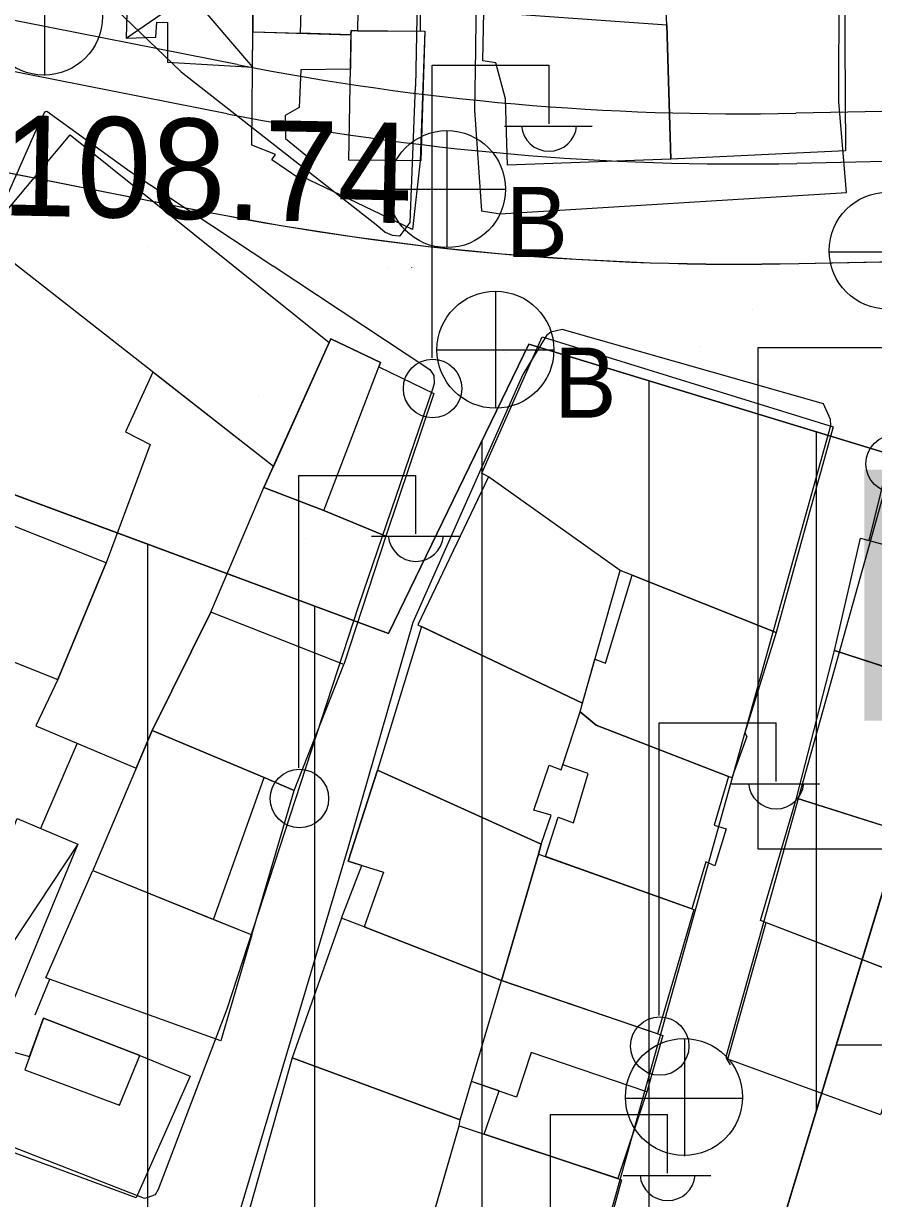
# Model space of a CAD drawing. Extents: x 417997 to 421451, y 4451742 to 4455216.
# Drawn here: x 419238 to 419288.8, y 4452992.2 to 4453062.5 of the extents above; entities that cross this region are included whole.
import ezdxf

# ---------------------------------------------------------------- set-up
doc = ezdxf.new("R2010")
doc.units = 0
for name, color, linetype in [('ADA', 7, 'Continuous'), ('ADAKENARI', 7, 'Continuous'), ('B_Imalat', 7, 'Continuous'), ('B_Mesken', 7, 'Continuous'), ('B_Sundurma', 7, 'Continuous'), ('B_Teras', 7, 'Continuous'), ('Default', 7, 'Continuous'), ('KALDIRIM', 7, 'Continuous'), ('LJ_SEMBOL', 7, 'Continuous'), ('PL_AYA_PARK_DINLENME', 7, 'Continuous'), ('PL_K_PAZAR_ALANI', 7, 'Continuous'), ('PL_KON_MEV_350', 7, 'Continuous'), ('S_Elektrik_Diregi', 7, 'Continuous'), ('S_Rogar_Kapagi', 7, 'Continuous'), ('S_Rogar_Kapagi_Buski', 7, 'Continuous'), ('Sinir_Duvar_tek_tarafa_ait', 7, 'Continuous'), ('TR_ORTAYOGUNKONUT', 7, 'Continuous'), ('TR_PARKALANI', 7, 'Continuous'), ('TR_PAZARLAMAAL', 7, 'Continuous'), ('Y_Yol_Kotu', 7, 'Continuous'), ('Yol_Sose', 7, 'Continuous')]:
    doc.layers.add(name, color=color, linetype=linetype)

# ---------------------------------------------------------------- blocks, each defined once
blk = doc.blocks.new('POINT_DISPLAY')
at = {"layer": 'Default'}
blk.add_line((0, 0), (0, 0), dxfattribs=at)

msp = doc.modelspace()

# ---------------------------------------------------------------- linework, layer by layer
at = {"layer": 'ADA'}
for p, q in [((419259.796, 4453026.004), (419268.199, 4453043.302)), ((419259.796, 4453026.004), (419268.199, 4453043.302)), ((419268.199, 4453043.302), (419296.653, 4453034.642)), ((419268.199, 4453043.302), (419296.653, 4453034.642)), ((419229.153, 4453037.371), (419259.796, 4453026.004)), ((419229.153, 4453037.371), (419259.796, 4453026.004)), ((419293.317, 4453023.624), (419257.841, 4452906.471)), ((419293.317, 4453023.624), (419257.841, 4452906.471))]:
    msp.add_line(p, q, dxfattribs=at)
at = {"layer": 'ADAKENARI'}
for p, q in [((419235.442, 4453053.881), (419248.992, 4453051.209)), ((419235.442, 4453053.881), (419248.992, 4453051.209)), ((419284.341, 4453048.127), (419300.841, 4453048.471)), ((419284.341, 4453048.127), (419300.841, 4453048.471))]:
    msp.add_line(p, q, dxfattribs=at)
msp.add_arc((419280.912, 4453213.092), 165, 258.84551, 271.19107, dxfattribs=at)
msp.add_arc((419280.912, 4453213.092), 165, 258.84551, 271.19107, dxfattribs=at)
at = {"layer": 'B_Imalat'}
for points in [[(419250.504, 4453048.012), (419256.255, 4453043.401), (419252.907, 4453035.988), (419237.388, 4453048.152), (419237.38, 4453048.158), (419235.532, 4453049.606), (419240.744, 4453055.836), (419250.494, 4453048.019)], [(419245.696, 4453041.639), (419244.063, 4453038.068), (419245.542, 4453037.299), (419242.898, 4453030.225), (419240.024, 4453023.258), (419238.708, 4453020.47), (419244.702, 4453017.942), (419245.656, 4453020.193), (419249.177, 4453027.285), (419252.344, 4453034.741), (419252.907, 4453035.988), (419245.696, 4453041.639)]]:
    msp.add_lwpolyline(points, close=True, dxfattribs=at)
at = {"layer": 'B_Mesken'}
for points in [[(419261.682, 4453070.68), (419259.259, 4453070.786), (419255.514, 4453070.952), (419251.624, 4453071.228), (419251.63, 4453070.575), (419251.558, 4453067.699), (419252.95, 4453067.688), (419252.915, 4453065.432), (419251.698, 4453065.416), (419251.671, 4453061.999), (419251.671, 4453061.999), (419254.53, 4453061.911), (419257.552, 4453061.819), (419257.557, 4453062.066), (419257.949, 4453062.062), (419261.71, 4453062.029)], [(419276.682, 4453054.372), (419276.442, 4453062.421), (419276.245, 4453066.258), (419277.849, 4453066.352), (419277.888, 4453068.24), (419287.046, 4453067.895), (419287.132, 4453054.883)], [(419266.923, 4453054.024), (419266.792, 4453057.979), (419266.224, 4453060.144), (419265.431, 4453060.254), (419265.494, 4453063.195), (419276.442, 4453062.421), (419276.682, 4453054.372)], [(419261.686, 4453054.278), (419261.241, 4453050.166), (419254.562, 4453053.36), (419254.443, 4453053.213), (419252.817, 4453054.331), (419253.039, 4453054.65), (419251.614, 4453055.208), (419251.671, 4453061.999), (419257.552, 4453061.819), (419257.557, 4453062.066), (419261.973, 4453062.026)], [(419255.922, 4453033.361), (419252.344, 4453034.741), (419256.356, 4453043.625), (419259.309, 4453042.211), (419259.21, 4453041.952), (419262.509, 4453040.363), (419259.628, 4453031.825)], [(419265.784, 4453035.37), (419265.384, 4453035.6), (419268.991, 4453043.741), (419286.393, 4453038.365), (419282.981, 4453026.053), (419274.374, 4453029.487), (419273.649, 4453029.776)], [(419296.52, 4453034.875), (419295.34, 4453029.731), (419293.672, 4453022.645), (419286.476, 4453024.991), (419288.035, 4453031.71), (419288.551, 4453031.57), (419289.9, 4453037.074)], [(419261.545, 4453026.523), (419271.405, 4453021.827), (419273.649, 4453029.776), (419265.784, 4453035.37)], [(419228.307, 4453027.919), (419240.024, 4453023.258), (419242.898, 4453030.225), (419231.163, 4453034.887)], [(419259.628, 4453031.825), (419257.115, 4453024.156), (419249.177, 4453027.285), (419252.344, 4453034.741), (419255.922, 4453033.361)], [(419272.148, 4453024.459), (419272.771, 4453024.233), (419274.374, 4453029.487), (419282.981, 4453026.053), (419281.107, 4453020.06), (419281.228, 4453019.835), (419280.336, 4453017.376), (419272.221, 4453020.509), (419271.253, 4453021.308), (419271.405, 4453021.827)], [(419254.155, 4453016.601), (419257.115, 4453024.156), (419249.177, 4453027.285), (419245.656, 4453020.193), (419252.356, 4453017.393)], [(419261.772, 4453026.414), (419259.145, 4453017.824), (419268.937, 4453013.406), (419269.531, 4453015.137), (419268.493, 4453015.434), (419269.403, 4453018.118), (419270.129, 4453017.84), (419271.253, 4453021.308), (419271.405, 4453021.827)], [(419286.476, 4453024.991), (419296.285, 4453021.792), (419293.883, 4453013.071), (419284.206, 4453016.157)], [(419280.137, 4453017.453), (419279.276, 4453014.536), (419280.005, 4453014.309), (419279.32, 4453012.103), (419278.782, 4453012.347), (419277.934, 4453009.532), (419269.183, 4453012.653), (419269.955, 4453015.015), (419270.857, 4453014.683), (419271.735, 4453017.618), (419270.23, 4453018.149), (419271.253, 4453021.308), (419272.221, 4453020.509)], [(419251.613, 4453007.966), (419254.155, 4453016.601), (419252.356, 4453017.393), (419245.656, 4453020.193), (419242.111, 4453011.828), (419249.331, 4453008.894)], [(419258.35, 4453008.462), (419256.979, 4453008.969), (419258.208, 4453012.125), (419257.389, 4453012.385), (419259.145, 4453017.824), (419268.937, 4453013.406), (419268.761, 4453012.804), (419266.551, 4453005.235)], [(419292.132, 4453013.629), (419291.301, 4453010.712), (419293.239, 4453009.968), (419291.745, 4453005.111), (419282.055, 4453008.834), (419284.206, 4453016.157)], [(419268.761, 4453012.804), (419278.06, 4453009.487), (419275.884, 4453002.053), (419266.551, 4453005.235)], [(419242.111, 4453011.828), (419251.613, 4453007.966), (419249.765, 4453001.636), (419239.306, 4453005.396)], [(419256.979, 4453008.969), (419254.036, 4453000.626), (419264.088, 4452996.907), (419264.764, 4452999.208), (419266.551, 4453005.235), (419258.35, 4453008.462)], [(419291.745, 4453005.111), (419289.225, 4452997.207), (419280.094, 4453000.53), (419282.394, 4453008.703)], [(419265.519, 4452996.058), (419266.413, 4452998.633), (419264.764, 4452999.208), (419266.551, 4453005.235), (419276.207, 4453001.943), (419275.243, 4452998.583), (419273.51, 4452993.396)], [(419244.921, 4453000.762), (419247.925, 4452999.523), (419244.698, 4452992.235), (419235.002, 4452995.813), (419237.183, 4453001.015), (419238.328, 4453000.693), (419239.15, 4453002.989)], [(419264.022, 4452996.557), (419264.088, 4452996.907), (419254.036, 4453000.626), (419251.092, 4452990.223), (419261.217, 4452986.822)], [(419261.081, 4452986.349), (419264.022, 4452996.557), (419273.738, 4452993.32), (419270.987, 4452983.198)]]:
    msp.add_lwpolyline(points, close=True, dxfattribs=at)
at = {"layer": 'B_Sundurma'}
for p, q in [((419244.282, 4453068.514), (419251.653, 4453059.874)), ((419244.112, 4453061.625), (419252.95, 4453067.688)), ((419241.208, 4453013.399), (419233.893, 4453002.405))]:
    msp.add_line(p, q, dxfattribs=at)
for points in [[(419244.282, 4453068.514), (419244.112, 4453061.625), (419245.885, 4453061.676), (419245.942, 4453062.574), (419246.568, 4453062.553), (419246.572, 4453060.183), (419251.653, 4453059.874), (419251.671, 4453061.999), (419251.698, 4453065.416), (419252.915, 4453065.432), (419252.95, 4453067.688), (419251.558, 4453067.699)], [(419233.462, 4453004.509), (419237.573, 4453014.939), (419241.208, 4453013.399), (419236.256, 4453001.472), (419233.893, 4453002.405), (419234.54, 4453004.044)]]:
    msp.add_lwpolyline(points, close=True, dxfattribs=at)
at = {"layer": 'B_Teras'}
for points in [[(419254.53, 4453061.911), (419254.609, 4453064.644), (419257.985, 4453064.41), (419257.949, 4453062.062), (419257.557, 4453062.066), (419257.552, 4453061.819)], [(419254.443, 4453053.213), (419252.817, 4453054.331), (419253.039, 4453054.65), (419251.614, 4453055.208), (419251.671, 4453061.999), (419257.552, 4453061.819), (419257.518, 4453059.753), (419254.55, 4453059.73), (419254.445, 4453057.477), (419253.615, 4453056.987), (419253.635, 4453055.605), (419255.292, 4453054.256)], [(419257.427, 4453054.317), (419257.557, 4453062.066), (419261.973, 4453062.026), (419261.739, 4453054.277)], [(419255.922, 4453033.361), (419259.309, 4453042.211), (419256.356, 4453043.625), (419252.344, 4453034.741)], [(419286.483, 4453024.989), (419288.035, 4453031.71), (419295.34, 4453029.731), (419293.672, 4453022.645)], [(419249.331, 4453008.894), (419252.356, 4453017.393), (419245.656, 4453020.193), (419242.111, 4453011.828)], [(419259.145, 4453017.824), (419257.389, 4453012.385), (419259.49, 4453011.718), (419258.35, 4453008.462), (419266.551, 4453005.235), (419268.761, 4453012.804), (419268.937, 4453013.406)], [(419264.764, 4452999.208), (419266.551, 4453005.235), (419276.207, 4453001.943), (419275.243, 4452998.583), (419268.338, 4453000.934), (419267.463, 4452998.267)], [(419239.15, 4453002.989), (419238.044, 4452999.899), (419243.71, 4452997.785), (419244.921, 4453000.762)]]:
    msp.add_lwpolyline(points, close=True, dxfattribs=at)
at = {"layer": 'KALDIRIM'}
for p, q in [((419250.733, 4453060.039), (419213.158, 4453067.448)), ((419250.733, 4453060.039), (419213.158, 4453067.448)), ((419250.152, 4453057.095), (419205.501, 4453065.9)), ((419250.152, 4453057.095), (419205.501, 4453065.9)), ((419305.35, 4453057.566), (419284.154, 4453057.126)), ((419305.35, 4453057.566), (419284.154, 4453057.126)), ((419305.412, 4453054.567), (419284.217, 4453054.126)), ((419305.412, 4453054.567), (419284.217, 4453054.126))]:
    msp.add_line(p, q, dxfattribs=at)
for radius in [156, 156, 159, 159]:
    msp.add_arc((419280.912, 4453213.092), radius, 258.84551, 271.19107, dxfattribs=at)
at = {"layer": 'LJ_SEMBOL'}
msp.add_line((419281.913, 4453013.101), (419281.913, 4453013.101), dxfattribs=at)
msp.add_line((419281.913, 4453013.101), (419281.913, 4453013.101), dxfattribs=at)
msp.add_lwpolyline([(419281.913, 4453043.101), (419331.913, 4453043.101), (419331.913, 4453013.101), (419281.913, 4453013.101), (419281.913, 4453043.101), (419331.913, 4453043.101)], dxfattribs=at)
msp.add_lwpolyline([(419281.913, 4453043.101), (419331.913, 4453043.101), (419331.913, 4453013.101), (419281.913, 4453013.101), (419281.913, 4453043.101), (419331.913, 4453043.101)], dxfattribs=at)
at = {"layer": 'PL_AYA_PARK_DINLENME'}
msp.add_lwpolyline([(419296.653, 4453034.642), (419268.199, 4453043.302), (419259.796, 4453026.004), (419229.153, 4453037.371), (419235.442, 4453053.881), (419248.992, 4453051.209), (419253.363, 4453050.408), (419257.754, 4453049.725), (419262.162, 4453049.161), (419266.583, 4453048.715), (419271.015, 4453048.389), (419275.454, 4453048.182), (419279.898, 4453048.095), (419284.341, 4453048.127), (419300.841, 4453048.471)], close=True, dxfattribs=at)
msp.add_lwpolyline([(419296.653, 4453034.642), (419268.199, 4453043.302), (419259.796, 4453026.004), (419229.153, 4453037.371), (419235.442, 4453053.881), (419248.992, 4453051.209), (419253.363, 4453050.408), (419257.754, 4453049.725), (419262.162, 4453049.161), (419266.583, 4453048.715), (419271.015, 4453048.389), (419275.454, 4453048.182), (419279.898, 4453048.095), (419284.341, 4453048.127), (419300.841, 4453048.471)], close=True, dxfattribs=at)
at = {"layer": 'PL_K_PAZAR_ALANI'}
msp.add_lwpolyline([(419257.841, 4452906.471), (419293.317, 4453023.624), (419325.562, 4453006.946), (419331.265, 4452969.872), (419311.592, 4452881.387)], close=True, dxfattribs=at)
msp.add_lwpolyline([(419257.841, 4452906.471), (419293.317, 4453023.624), (419325.562, 4453006.946), (419331.265, 4452969.872), (419311.592, 4452881.387)], close=True, dxfattribs=at)
at = {"layer": 'PL_KON_MEV_350'}
msp.add_lwpolyline([(419135.391, 4452787.233), (419139.641, 4452947.996), (419166.334, 4452946.426), (419187.355, 4453014.338), (419163.538, 4453023.756), (419163.539, 4453023.756), (419189.133, 4453054.097), (419205.392, 4453059.806), (419235.442, 4453053.881), (419229.153, 4453037.371), (419259.796, 4453026.004), (419268.199, 4453043.302), (419296.653, 4453034.642), (419293.317, 4453023.624), (419257.841, 4452906.471), (419231.013, 4452817.876)], dxfattribs=at)
at = {"layer": 'S_Elektrik_Diregi'}
for p, q in [((419262.399, 4453042.495), (419262.399, 4453059.995)), ((419262.399, 4453059.995), (419269.399, 4453059.995)), ((419269.399, 4453056.495), (419269.399, 4453059.995)), ((419266.739, 4453056.355), (419271.989, 4453056.355)), ((419254.43, 4453017.961), (419254.43, 4453035.461)), ((419254.43, 4453035.461), (419261.43, 4453035.461)), ((419261.43, 4453031.961), (419261.43, 4453035.461)), ((419258.77, 4453031.821), (419264.02, 4453031.821)), ((419275.984, 4453003.156), (419275.984, 4453020.656)), ((419275.984, 4453020.656), (419282.984, 4453020.656)), ((419282.984, 4453017.156), (419282.984, 4453020.656)), ((419280.324, 4453017.016), (419285.574, 4453017.016)), ((419269.495, 4452979.72), (419269.495, 4452997.22)), ((419269.495, 4452997.22), (419276.495, 4452997.22)), ((419276.495, 4452993.72), (419276.495, 4452997.22)), ((419273.835, 4452993.58), (419279.085, 4452993.58))]:
    msp.add_line(p, q, dxfattribs=at)
for centre in [(419262.435, 4453040.66), (419290.105, 4453036.158), (419254.466, 4453016.126), (419276.02, 4453001.321)]:
    msp.add_circle(centre, 1.75, dxfattribs=at)
for centre in [(419269.4, 4453056.508), (419261.431, 4453031.974), (419282.985, 4453017.169), (419276.495, 4452993.733)]:
    msp.add_arc(centre, 1.658, 184.83843, 355.14641, dxfattribs=at)
at = {"layer": 'S_Rogar_Kapagi'}
for p, q in [((419239.235, 4453059.374), (419239.235, 4453066.374)), ((419286.145, 4453048.84), (419293.145, 4453048.84)), ((419277.525, 4452994.743), (419277.525, 4453001.743)), ((419273.955, 4452998.208), (419280.955, 4452998.208))]:
    msp.add_line(p, q, dxfattribs=at)
for centre in [(419239.182, 4453062.903), (419289.662, 4453048.903), (419277.471, 4452998.272)]:
    msp.add_circle(centre, 3.5, dxfattribs=at)
at = {"layer": 'S_Rogar_Kapagi_Buski'}
for p, q in [((419263.294, 4453056.085), (419263.294, 4453049.085)), ((419259.794, 4453052.585), (419266.794, 4453052.585)), ((419266.194, 4453046.475), (419266.194, 4453039.475)), ((419262.694, 4453042.975), (419269.694, 4453042.975))]:
    msp.add_line(p, q, dxfattribs=at)
for centre in [(419263.294, 4453052.585), (419266.194, 4453042.975)]:
    msp.add_circle(centre, 3.5, dxfattribs=at)
at = {"layer": 'Sinir_Duvar_tek_tarafa_ait'}
for points in [[(419241.167, 4453019.433), (419238.977, 4453014.344)], [(419238.653, 4453003.181), (419239.532, 4453005.315)]]:
    msp.add_lwpolyline(points, dxfattribs=at)
at = {"layer": 'TR_ORTAYOGUNKONUT'}
for p, q in [((419275.391, 4452964.426), (419275.391, 4453041.113)), ((419275.391, 4452964.426), (419275.391, 4453041.113)), ((419265.391, 4452931.402), (419265.391, 4453037.521)), ((419265.391, 4452931.402), (419265.391, 4453037.521)), ((419285.391, 4452997.449), (419285.391, 4453038.07)), ((419285.391, 4452997.449), (419285.391, 4453038.07)), ((419245.391, 4452865.356), (419245.391, 4453031.348)), ((419245.391, 4452865.356), (419245.391, 4453031.348)), ((419255.391, 4452898.379), (419255.391, 4453027.638)), ((419255.391, 4452898.379), (419255.391, 4453027.638))]:
    msp.add_line(p, q, dxfattribs=at)
at = {"layer": 'TR_PAZARLAMAAL'}
msp.add_line((419286.583, 4453001.387), (419326.417, 4453001.387), dxfattribs=at)
msp.add_line((419286.583, 4453001.387), (419326.417, 4453001.387), dxfattribs=at)
at = {"layer": 'Yol_Sose'}
for points in [[(419286.732, 4453057.803), (419286.759, 4453064.735), (419286.484, 4453082.183), (419286.761, 4453095.016), (419286.963, 4453112.942), (419286.979, 4453113.15), (419287.035, 4453113.712), (419287.044, 4453113.824), (419287.009, 4453114.008), (419286.963, 4453114.046), (419286.863, 4453114.115), (419266.333, 4453115.304), (419266.143, 4453115.282), (419266.099, 4453115.257), (419266.032, 4453115.206), (419266, 4453115.145), (419265.905, 4453113.069)], [(419265.905, 4453113.069), (419265.3, 4453088.651), (419265.005, 4453060.948)], [(419261.752, 4453076.27), (419261.418, 4453058.729)], [(419241.036, 4453071.546), (419241.214, 4453068.617), (419241.233, 4453067.524), (419241.518, 4453066.231), (419242.215, 4453064.979), (419243.499, 4453063.326), (419247.393, 4453059.593), (419259.166, 4453050.387), (419259.591, 4453050.018), (419260.022, 4453049.84), (419260.458, 4453049.798), (419260.485, 4453049.797), (419261.085, 4453050.597), (419261.418, 4453058.729)], [(419265.005, 4453060.948), (419264.931, 4453057.302)], [(419236.122, 4453050.285), (419238.861, 4453056.43), (419238.878, 4453056.478), (419238.909, 4453056.511), (419239.241, 4453057.208), (419239.35, 4453057.25), (419244.333, 4453053.645)], [(419264.931, 4453057.302), (419265.362, 4453051.288), (419266.474, 4453051.115), (419287.187, 4453052.376), (419286.732, 4453057.803)], [(419244.333, 4453053.645), (419252.88, 4453047.994)], [(419250.123, 4453003.521), (419246.023, 4452992.746), (419245.83, 4452992.415), (419245.341, 4452992.241), (419245.201, 4452992.206), (419222.345, 4453001.11), (419218.969, 4453003.419), (419218.17, 4453004.485), (419218.069, 4453005.462), (419218.123, 4453005.95), (419227.693, 4453029.496), (419235.266, 4453048.175)], [(419252.891, 4453047.987), (419262.261, 4453041.792), (419262.504, 4453041.442), (419262.52, 4453040.953), (419262.45, 4453040.674), (419258.006, 4453027.652), (419250.123, 4453003.521)], [(419252.88, 4453047.994), (419252.891, 4453047.987)], [(419259.776, 4453047.913), (419259.767, 4453047.921)], [(419261.168, 4453047.907), (419261.168, 4453047.898)], [(419280.253, 4453000.203), (419280.011, 4453000.587), (419280.011, 4453000.761), (419289.958, 4453036.299), (419289.993, 4453036.404), (419290.621, 4453036.577), (419291.178, 4453036.436), (419301.411, 4453032.131), (419321.943, 4453022.439), (419322.639, 4453022.02), (419323.089, 4453021.217), (419327.133, 4453000.365), (419330.378, 4452980.665), (419330.709, 4452975.331), (419330.566, 4452974.181), (419323.49, 4452942.542), (419310.775, 4452891.986), (419306.357, 4452873.554)]]:
    msp.add_lwpolyline(points, dxfattribs=at)
msp.add_lwpolyline([(419251.132, 4452989.431), (419269.022, 4452983.241), (419269.947, 4452983.257), (419270.331, 4452983.466), (419270.927, 4452984.302), (419271.595, 4452985.975), (419286.252, 4453038.443), (419286.236, 4453038.81), (419285.82, 4453039.736), (419270.19, 4453044.197), (419269.508, 4453044.024), (419269.246, 4453043.832), (419267.841, 4453041.494), (419261.261, 4453026.66), (419257.375, 4453013.218), (419250.629, 4452990.526), (419250.611, 4452990.089), (419250.714, 4452989.775)], close=True, dxfattribs=at)

# ---------------------------------------------------------------- block references
at = {"layer": 'TR_PARKALANI', "xscale": 0.1, "yscale": 0.10000000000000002}
for p in [(419245.376, 4453049.173), (419245.376, 4453049.173), (419263.697, 4453045.794), (419263.697, 4453045.794), (419281.581, 4453045.402), (419281.581, 4453045.402), (419278.469, 4453043.189), (419278.469, 4453043.189), (419266.809, 4453042.798), (419266.809, 4453042.798), (419252.036, 4453040.193), (419252.036, 4453040.193), (419254.806, 4453031.683), (419254.806, 4453031.683), (419258.697, 4453031.213), (419258.697, 4453031.213), (419261.092, 4453031.022), (419261.092, 4453031.022)]:
    msp.add_blockref('POINT_DISPLAY', p, dxfattribs=at)

# ---------------------------------------------------------------- texts
at = {"layer": 'LJ_SEMBOL'}
msp.add_text('BHA', height=15, dxfattribs=at).set_placement((419286.613, 4453020.795))
msp.add_text('BHA', height=15, dxfattribs=at).set_placement((419286.613, 4453020.795))
at = {"layer": 'S_Rogar_Kapagi_Buski'}
for p in [(419266.794, 4453048.52), (419269.694, 4453038.91)]:
    msp.add_text('B', height=4.2, dxfattribs=at).set_placement(p)
at = {"layer": 'Y_Yol_Kotu'}
msp.add_text('108.74 ', height=6, rotation=358.87031, dxfattribs=at).set_placement((419236.63, 4453051.023))

doc.saveas('drawing.dxf')
